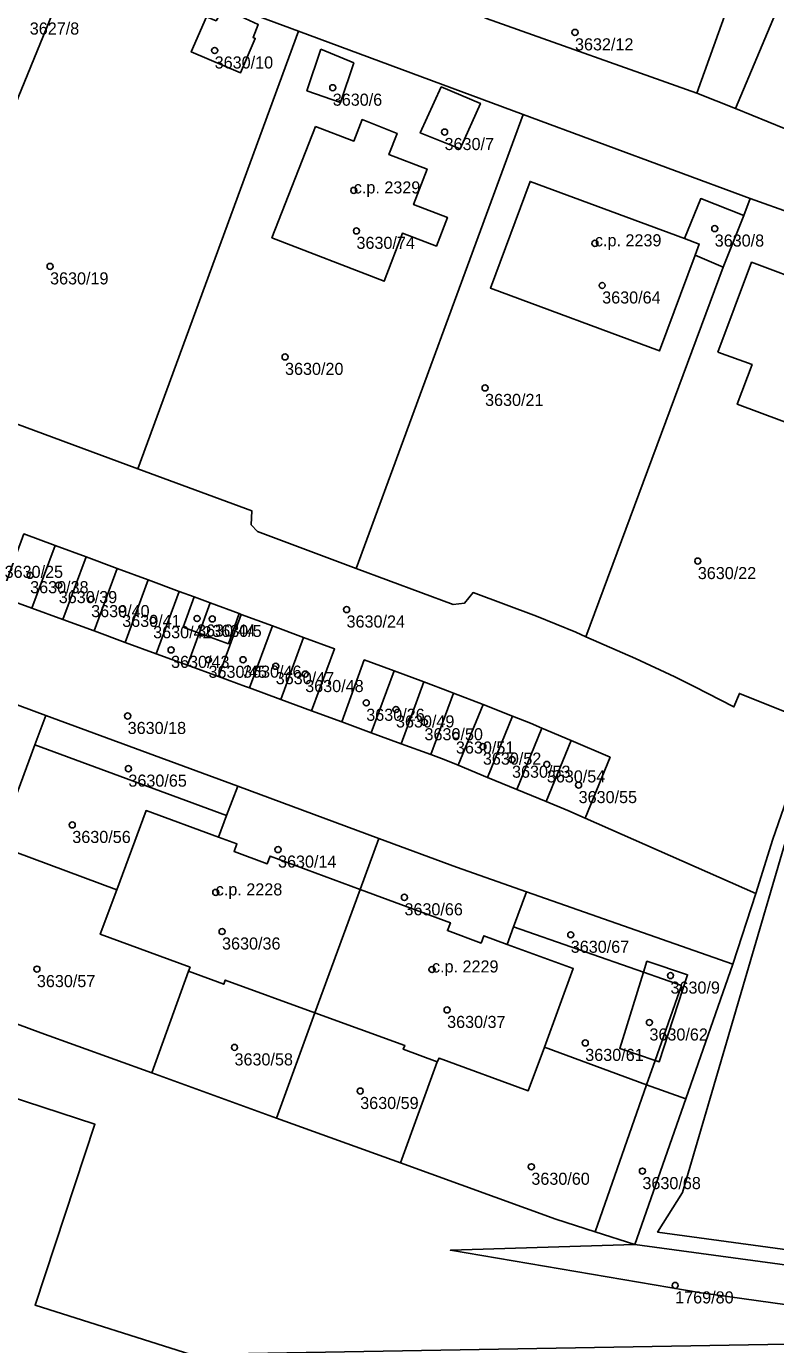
# Model space of a CAD drawing. Extents: x -878211 to -870363, y -1058464 to -1052522.
# Drawn here: x -874783.8 to -874721.8, y -1055376 to -1055266.9 of the extents above; entities that cross this region are included whole.
import ezdxf

# ---------------------------------------------------------------- set-up
doc = ezdxf.new("R2010")
doc.units = 0
for name, color, linetype in [('Vrstva 50', 7, 'Continuous'), ('Vrstva 51', 7, 'Continuous'), ('Vrstva 52', 7, 'Continuous')]:
    doc.layers.add(name, color=color, linetype=linetype)

msp = doc.modelspace()

# ---------------------------------------------------------------- linework, layer by layer
at = {"layer": 'Vrstva 50'}
for centre in [(-874738.37, -1055267.36994), (-874768.18, -1055268.86994), (-874758.41, -1055271.94994), (-874749.16, -1055275.61994), (-874756.67, -1055280.44994), (-874756.45, -1055283.79994), (-874726.81, -1055283.60994), (-874736.72, -1055284.82994), (-874781.8, -1055286.73994), (-874736.12, -1055288.31994), (-874762.36, -1055294.22994), (-874745.81, -1055296.79994), (-874728.21, -1055311.12994), (-874783.45, -1055312.29994), (-874781.08, -1055313.11994), (-874778.4, -1055314.27994), (-874775.83, -1055315.08994), (-874773.27, -1055316.02994), (-874769.64, -1055315.87994), (-874768.38, -1055315.91994), (-874757.27, -1055315.13994), (-874771.79, -1055318.47994), (-874768.69, -1055319.29994), (-874765.83, -1055319.28994), (-874763.13, -1055319.82994), (-874760.69, -1055320.47994), (-874755.64, -1055322.85994), (-874753.18, -1055323.40994), (-874775.38, -1055323.94994), (-874750.82, -1055324.46994), (-874748.22, -1055325.56994), (-874745.99, -1055326.48994), (-874743.58, -1055327.56994), (-874740.7, -1055327.95994), (-874775.32, -1055328.30994), (-874738.07, -1055329.66994), (-874779.96, -1055332.96994), (-874762.94, -1055335.00994), (-874768.09, -1055338.54994), (-874752.48, -1055338.95994), (-874767.57, -1055341.78994), (-874738.72, -1055342.05994), (-874782.89, -1055344.89994), (-874750.2, -1055344.92994), (-874730.47, -1055345.43994), (-874748.95, -1055348.27994), (-874732.21, -1055349.31994), (-874766.54, -1055351.37994), (-874737.52, -1055351.00994), (-874756.14, -1055354.98994), (-874741.98, -1055361.25994), (-874732.79, -1055361.61994), (-874730.08, -1055371.07994)]:
    msp.add_circle(centre, 0.25, dxfattribs=at)
at = {"layer": 'Vrstva 51'}
for points in [[(-874835.52, -1055241.09), (-874834.44, -1055241.38), (-874798.77, -1055251.16), (-874779.44, -1055260.52), (-874761.24, -1055267.27), (-874742.67, -1055274.16), (-874723.87, -1055281.13), (-874706.08, -1055287.47), (-874704.81, -1055281.95), (-874725.08, -1055273.66), (-874728.3, -1055272.4), (-874745.69, -1055266.21), (-874749.3, -1055264.48), (-874757.14, -1055261.74), (-874777.08, -1055254.22), (-874797.25, -1055247.53), (-874807.14, -1055243.74), (-874807.42, -1055244.48), (-874831.94, -1055236.51), (-874836.79, -1055234.93), (-874837.81, -1055237.29), (-874838.89, -1055239.93), (-874836.99, -1055240.61)], [(-874748.88, -1055244.72), (-874761.74, -1055239.82), (-874767.85, -1055256.26), (-874749.3, -1055264.48), (-874745.69, -1055266.21), (-874728.3, -1055272.4), (-874722.04, -1055254.94), (-874732.53, -1055250.94), (-874736.12, -1055259.7), (-874747.56, -1055255.02), (-874750.75, -1055256.35), (-874753.56, -1055249.62), (-874750.37, -1055248.23)], [(-874803.25, -1055267.2), (-874784.44, -1055272.77), (-874779.44, -1055260.52), (-874798.77, -1055251.16), (-874801, -1055259.25)], [(-874725.08, -1055273.66), (-874704.81, -1055281.95), (-874703.54, -1055282.47), (-874697.17, -1055267.28), (-874718.48, -1055257.92)], [(-874793.11, -1055296.61), (-874774.54, -1055303.48), (-874761.24, -1055267.27), (-874779.44, -1055260.52), (-874784.44, -1055272.77)], [(-874768.85, -1055266.09), (-874770.12, -1055268.99), (-874766.05, -1055270.73), (-874764.82, -1055267.87), (-874765, -1055267.8), (-874764.57, -1055266.72), (-874767.46, -1055265.4), (-874768.06, -1055266.41)], [(-874768.85, -1055266.09), (-874768.06, -1055266.41), (-874767.46, -1055265.4), (-874764.57, -1055266.72), (-874765, -1055267.8), (-874764.82, -1055267.87), (-874766.05, -1055270.73), (-874770.12, -1055268.99)], [(-874774.54, -1055303.48), (-874765.11, -1055306.96), (-874765.16, -1055308.13), (-874764.65, -1055308.68), (-874756.48, -1055311.73), (-874742.67, -1055274.16), (-874761.24, -1055267.27)], [(-874759.39, -1055268.76), (-874756.67, -1055269.9), (-874757.78, -1055273.17), (-874760.55, -1055272.2)], [(-874759.39, -1055268.76), (-874760.55, -1055272.2), (-874757.78, -1055273.17), (-874756.67, -1055269.9)], [(-874747.86, -1055277.01), (-874751.17, -1055275.69), (-874749.44, -1055271.89), (-874746.2, -1055273.25)], [(-874747.86, -1055277.01), (-874746.2, -1055273.25), (-874749.44, -1055271.89), (-874751.17, -1055275.69)], [(-874728.43, -1055285.8), (-874731.39, -1055293.74), (-874745.37, -1055288.53), (-874742.09, -1055279.7), (-874729.3, -1055284.44), (-874727.96, -1055281.13), (-874724.4, -1055282.53), (-874723.87, -1055281.13), (-874742.67, -1055274.16), (-874756.48, -1055311.73), (-874748.46, -1055314.73), (-874747.51, -1055314.6), (-874746.8, -1055313.74), (-874741.56, -1055315.7), (-874738.3, -1055317.02), (-874737.47, -1055317.39), (-874726.11, -1055286.79)], [(-874759.84, -1055275.15), (-874763.44, -1055284.37), (-874754.16, -1055287.97), (-874752.65, -1055283.99), (-874749.84, -1055285.05), (-874748.93, -1055282.68), (-874751.72, -1055281.62), (-874750.61, -1055278.69), (-874753.76, -1055277.49), (-874753.09, -1055275.73), (-874755.99, -1055274.58), (-874756.66, -1055276.36)], [(-874759.84, -1055275.15), (-874756.66, -1055276.36), (-874755.99, -1055274.58), (-874753.09, -1055275.73), (-874753.76, -1055277.49), (-874750.61, -1055278.69), (-874751.72, -1055281.62), (-874748.93, -1055282.68), (-874749.84, -1055285.05), (-874752.65, -1055283.99), (-874754.16, -1055287.97), (-874763.44, -1055284.37)], [(-874728.43, -1055285.8), (-874728.09, -1055284.89), (-874729.3, -1055284.44), (-874742.09, -1055279.7), (-874745.37, -1055288.53), (-874731.39, -1055293.74)], [(-874724.77, -1055322.08), (-874718.63, -1055324.55), (-874706.08, -1055287.47), (-874723.87, -1055281.13), (-874724.4, -1055282.53), (-874726.11, -1055286.79), (-874737.47, -1055317.39), (-874733.37, -1055319.18), (-874730.12, -1055320.72), (-874728.52, -1055321.5), (-874725.22, -1055323.2)], [(-874729.3, -1055284.44), (-874728.09, -1055284.89), (-874728.43, -1055285.8), (-874726.11, -1055286.79), (-874724.4, -1055282.53), (-874727.96, -1055281.13)], [(-874726.54, -1055293.83), (-874723.76, -1055286.39), (-874713.77, -1055290.13), (-874717.78, -1055300.82), (-874724.95, -1055298.15), (-874723.72, -1055294.87)], [(-874726.54, -1055293.83), (-874723.72, -1055294.87), (-874724.95, -1055298.15), (-874717.78, -1055300.82), (-874713.77, -1055290.13), (-874723.76, -1055286.39)], [(-874783.3, -1055315.03), (-874781.39, -1055309.83), (-874783.96, -1055308.88), (-874785.87, -1055314.08)], [(-874780.73, -1055315.97), (-874778.82, -1055310.79), (-874781.39, -1055309.83), (-874783.3, -1055315.03)], [(-874778.15, -1055316.91), (-874776.25, -1055311.74), (-874778.82, -1055310.79), (-874780.73, -1055315.97)], [(-874775.58, -1055317.86), (-874773.68, -1055312.69), (-874776.25, -1055311.74), (-874778.15, -1055316.91)], [(-874773.01, -1055318.8), (-874771.11, -1055313.64), (-874773.68, -1055312.69), (-874775.58, -1055317.86)], [(-874770.79, -1055316.6), (-874769.89, -1055314.09), (-874771.11, -1055313.64), (-874773.01, -1055318.8), (-874770.44, -1055319.75), (-874769.46, -1055317.09)], [(-874768.55, -1055314.59), (-874769.89, -1055314.09), (-874770.79, -1055316.6), (-874769.46, -1055317.09)], [(-874769.46, -1055317.09), (-874767.04, -1055317.97), (-874766.15, -1055315.48), (-874768.55, -1055314.59)], [(-874767.87, -1055320.69), (-874765.98, -1055315.54), (-874766.15, -1055315.48), (-874767.04, -1055317.97), (-874769.46, -1055317.09), (-874770.44, -1055319.75)], [(-874765.29, -1055321.63), (-874763.41, -1055316.49), (-874765.98, -1055315.54), (-874767.87, -1055320.69), (-874765.63, -1055321.51)], [(-874762.72, -1055322.58), (-874760.84, -1055317.45), (-874763.41, -1055316.49), (-874765.29, -1055321.63)], [(-874762.72, -1055322.58), (-874760.16, -1055323.52), (-874758.26, -1055318.4), (-874760.84, -1055317.45)], [(-874755.22, -1055325.34), (-874753.34, -1055320.22), (-874755.8, -1055319.31), (-874757.67, -1055324.44)], [(-874793.75, -1055325.42), (-874787.91, -1055327.74), (-874791.23, -1055335.94), (-874797.01, -1055333.65), (-874800.92, -1055343.52), (-874790.75, -1055347.15), (-874786.14, -1055334.68), (-874783.05, -1055326.33), (-874782.15, -1055323.9), (-874791.74, -1055320.35)], [(-874752.76, -1055326.25), (-874750.88, -1055321.13), (-874753.34, -1055320.22), (-874755.22, -1055325.34)], [(-874750.3, -1055327.15), (-874748.42, -1055322.05), (-874748.69, -1055321.94), (-874750.88, -1055321.13), (-874752.76, -1055326.25)], [(-874748.04, -1055328.03), (-874745.97, -1055323), (-874748.42, -1055322.05), (-874750.3, -1055327.15), (-874749.19, -1055327.56)], [(-874745.62, -1055329.03), (-874743.53, -1055323.96), (-874745.97, -1055323), (-874748.04, -1055328.03)], [(-874766.27, -1055329.77), (-874782.15, -1055323.9), (-874783.05, -1055326.33), (-874767.2, -1055332.19)], [(-874741.1, -1055324.95), (-874742.04, -1055324.54), (-874743.53, -1055323.96), (-874745.62, -1055329.03), (-874743.19, -1055330.03)], [(-874738.69, -1055325.98), (-874741.1, -1055324.95), (-874743.19, -1055330.03), (-874740.76, -1055331.03)], [(-874783.05, -1055326.33), (-874786.14, -1055334.68), (-874776.28, -1055338.33), (-874773.85, -1055331.78), (-874767.86, -1055333.98), (-874767.2, -1055332.19)], [(-874740.76, -1055331.03), (-874738.96, -1055331.77), (-874737.53, -1055332.4), (-874735.47, -1055327.36), (-874738.69, -1055325.98)], [(-874756.14, -1055338.31), (-874754.59, -1055334.09), (-874766.27, -1055329.77), (-874767.2, -1055332.19), (-874767.86, -1055333.98), (-874766.34, -1055334.54), (-874766.57, -1055335.16), (-874763.83, -1055336.18), (-874763.59, -1055335.55)], [(-874759.9, -1055348.51), (-874756.14, -1055338.31), (-874763.59, -1055335.55), (-874763.83, -1055336.18), (-874766.57, -1055335.16), (-874766.34, -1055334.54), (-874767.86, -1055333.98), (-874773.85, -1055331.78), (-874776.28, -1055338.33), (-874777.65, -1055342.02), (-874770.21, -1055344.75), (-874770.34, -1055345.08), (-874767.43, -1055346.15), (-874767.31, -1055345.81)], [(-874743.45, -1055341.41), (-874742.38, -1055338.49), (-874748.18, -1055336.46), (-874754.59, -1055334.09), (-874756.14, -1055338.31), (-874748.67, -1055341.06), (-874748.92, -1055341.71), (-874746.14, -1055342.74), (-874745.92, -1055342.14), (-874743.98, -1055342.85)], [(-874688.89, -1055372.74), (-874679.45, -1055373.08), (-874678.16, -1055373.36), (-874676.41, -1055374.1), (-874675.33, -1055376.98), (-874672.74, -1055366), (-874670.6, -1055360.88), (-874670.01, -1055359.35), (-874677.82, -1055352.57), (-874688.32, -1055346.05), (-874704.27, -1055339.03), (-874720.65, -1055333.29), (-874729.47, -1055363.39), (-874731.53, -1055366.67), (-874692.8, -1055371.94)], [(-874773.39, -1055353.49), (-874770.34, -1055345.08), (-874770.21, -1055344.75), (-874777.65, -1055342.02), (-874776.28, -1055338.33), (-874786.14, -1055334.68), (-874790.75, -1055347.15), (-874782.55, -1055350.17)], [(-874749.77, -1055352.56), (-874749.62, -1055352.26), (-874742.23, -1055354.97), (-874740.9, -1055351.36), (-874738.51, -1055344.84), (-874743.98, -1055342.85), (-874745.92, -1055342.14), (-874746.14, -1055342.74), (-874748.92, -1055341.71), (-874748.67, -1055341.06), (-874756.14, -1055338.31), (-874759.9, -1055348.51), (-874752.46, -1055351.22), (-874752.58, -1055351.53)], [(-874732.44, -1055354.47), (-874729.2, -1055355.64), (-874725.3, -1055344.48), (-874742.38, -1055338.49), (-874743.45, -1055341.41), (-874732.7, -1055345.16), (-874732.42, -1055344.25), (-874729.05, -1055345.36), (-874731.4, -1055352.57), (-874731.74, -1055352.46)], [(-874743.45, -1055341.41), (-874743.98, -1055342.85), (-874738.51, -1055344.84), (-874740.9, -1055351.36), (-874732.44, -1055354.47), (-874731.74, -1055352.46), (-874734.67, -1055351.47), (-874732.7, -1055345.16)], [(-874763.06, -1055357.23), (-874759.9, -1055348.51), (-874767.31, -1055345.81), (-874767.43, -1055346.15), (-874770.34, -1055345.08), (-874773.39, -1055353.49)], [(-874731.74, -1055352.46), (-874729.57, -1055346.25), (-874732.7, -1055345.16), (-874734.67, -1055351.47)], [(-874732.42, -1055344.25), (-874732.7, -1055345.16), (-874729.57, -1055346.25), (-874731.74, -1055352.46), (-874731.4, -1055352.57), (-874729.05, -1055345.36)], [(-874763.06, -1055357.23), (-874752.81, -1055360.94), (-874749.77, -1055352.56), (-874752.58, -1055351.53), (-874752.46, -1055351.22), (-874759.9, -1055348.51)], [(-874736.69, -1055366.65), (-874732.44, -1055354.47), (-874740.9, -1055351.36), (-874742.23, -1055354.97), (-874749.62, -1055352.26), (-874749.77, -1055352.56), (-874752.81, -1055360.94), (-874739.95, -1055365.6)], [(-874733.41, -1055367.7), (-874729.2, -1055355.64), (-874732.44, -1055354.47), (-874736.69, -1055366.65)], [(-874709.16, -1055374.3), (-874708.44, -1055372.39), (-874700.41, -1055373.35), (-874689.3, -1055373.67), (-874733.41, -1055367.7), (-874748.67, -1055368.17), (-874727.94, -1055371.7)]]:
    msp.add_lwpolyline(points, close=True, dxfattribs=at)
for points in [[(-874718.37, -1055244.53), (-874722.04, -1055254.94), (-874728.3, -1055272.4), (-874725.08, -1055273.66), (-874718.48, -1055257.92)], [(-874718.63, -1055324.55), (-874724.77, -1055322.08), (-874725.22, -1055323.2), (-874728.52, -1055321.5), (-874730.12, -1055320.72), (-874733.37, -1055319.18), (-874737.47, -1055317.39), (-874738.3, -1055317.02), (-874741.56, -1055315.7), (-874746.8, -1055313.74), (-874747.51, -1055314.6), (-874748.46, -1055314.73), (-874756.48, -1055311.73), (-874764.65, -1055308.68), (-874765.16, -1055308.13), (-874765.11, -1055306.96), (-874774.54, -1055303.48), (-874793.11, -1055296.61)], [(-874783.96, -1055308.88), (-874781.39, -1055309.83), (-874778.82, -1055310.79), (-874776.25, -1055311.74), (-874773.68, -1055312.69), (-874771.11, -1055313.64), (-874769.89, -1055314.09), (-874768.55, -1055314.59), (-874766.15, -1055315.48), (-874765.98, -1055315.54), (-874763.41, -1055316.49), (-874760.84, -1055317.45), (-874758.26, -1055318.4), (-874760.16, -1055323.52), (-874757.67, -1055324.44), (-874755.8, -1055319.31), (-874753.34, -1055320.22), (-874750.88, -1055321.13), (-874748.69, -1055321.94), (-874748.42, -1055322.05), (-874745.97, -1055323), (-874743.53, -1055323.96), (-874742.04, -1055324.54), (-874741.1, -1055324.95), (-874738.69, -1055325.98), (-874735.47, -1055327.36), (-874737.53, -1055332.4), (-874723.4, -1055338.64), (-874721.99, -1055334.14), (-874719.06, -1055325.64)], [(-874791.74, -1055320.35), (-874782.15, -1055323.9), (-874766.27, -1055329.77), (-874754.59, -1055334.09), (-874748.18, -1055336.46), (-874742.38, -1055338.49), (-874725.3, -1055344.48), (-874723.4, -1055338.64), (-874737.53, -1055332.4), (-874738.96, -1055331.77), (-874740.76, -1055331.03), (-874743.19, -1055330.03), (-874745.62, -1055329.03), (-874748.04, -1055328.03), (-874749.19, -1055327.56), (-874750.3, -1055327.15), (-874752.76, -1055326.25), (-874755.22, -1055325.34), (-874757.67, -1055324.44), (-874760.16, -1055323.52), (-874762.72, -1055322.58), (-874765.29, -1055321.63), (-874765.63, -1055321.51), (-874767.87, -1055320.69), (-874770.44, -1055319.75), (-874773.01, -1055318.8), (-874775.58, -1055317.86), (-874778.15, -1055316.91), (-874780.73, -1055315.97), (-874783.3, -1055315.03), (-874785.87, -1055314.08)], [(-874709.16, -1055374.3), (-874727.94, -1055371.7), (-874748.67, -1055368.17), (-874733.41, -1055367.7), (-874736.69, -1055366.65), (-874739.95, -1055365.6), (-874752.81, -1055360.94), (-874763.06, -1055357.23), (-874773.39, -1055353.49), (-874782.55, -1055350.17), (-874790.75, -1055347.15), (-874800.92, -1055343.52), (-874806.57, -1055341.5), (-874812.31, -1055339.45), (-874822.11, -1055335.95), (-874825.87, -1055334.6), (-874827.08, -1055334.17), (-874843.74, -1055328.02), (-874862.39, -1055321.15), (-874867.83, -1055319.14)], [(-874719.06, -1055325.64), (-874721.99, -1055334.14), (-874723.4, -1055338.64), (-874725.3, -1055344.48), (-874729.2, -1055355.64), (-874733.41, -1055367.7), (-874689.3, -1055373.67)], [(-874692.8, -1055371.94), (-874731.53, -1055366.67), (-874729.47, -1055363.39), (-874720.65, -1055333.29)], [(-874819.46, -1055344.22), (-874778.09, -1055357.74), (-874783.04, -1055372.71), (-874770.15, -1055376.81), (-874709.71, -1055375.75)], [(-874709.71, -1055375.75), (-874770.15, -1055376.81), (-874783.04, -1055372.71), (-874778.09, -1055357.74), (-874819.46, -1055344.22)]]:
    msp.add_lwpolyline(points, dxfattribs=at)
at = {"layer": 'Vrstva 52'}
for points in [[(-874759.84, -1055275.15), (-874763.44, -1055284.37), (-874754.16, -1055287.97), (-874752.65, -1055283.99), (-874749.84, -1055285.05), (-874748.93, -1055282.68), (-874751.72, -1055281.62), (-874750.61, -1055278.69), (-874753.76, -1055277.49), (-874753.09, -1055275.73), (-874755.99, -1055274.58), (-874756.66, -1055276.36)], [(-874742.09, -1055279.7), (-874745.37, -1055288.53), (-874731.39, -1055293.74), (-874728.43, -1055285.8), (-874728.09, -1055284.89), (-874729.3, -1055284.44)], [(-874726.54, -1055293.83), (-874723.72, -1055294.87), (-874724.95, -1055298.15), (-874717.78, -1055300.82), (-874713.77, -1055290.13), (-874723.76, -1055286.39)], [(-874776.28, -1055338.33), (-874777.65, -1055342.02), (-874770.21, -1055344.75), (-874770.34, -1055345.08), (-874767.43, -1055346.15), (-874767.31, -1055345.81), (-874759.9, -1055348.51), (-874756.14, -1055338.31), (-874763.59, -1055335.55), (-874763.83, -1055336.18), (-874766.57, -1055335.16), (-874766.34, -1055334.54), (-874767.86, -1055333.98), (-874773.85, -1055331.78)], [(-874748.67, -1055341.06), (-874756.14, -1055338.31), (-874759.9, -1055348.51), (-874752.46, -1055351.22), (-874752.58, -1055351.53), (-874749.77, -1055352.56), (-874749.62, -1055352.26), (-874742.23, -1055354.97), (-874740.9, -1055351.36), (-874738.51, -1055344.84), (-874743.98, -1055342.85), (-874745.92, -1055342.14), (-874746.14, -1055342.74), (-874748.92, -1055341.71)]]:
    msp.add_lwpolyline(points, close=True, dxfattribs=at)

# ---------------------------------------------------------------- texts
at = {"layer": 'Vrstva 50'}
for s, p in [('3627/8', (-874783.48, -1055267.549)), ('3632/12', (-874738.37, -1055268.859)), ('3630/10', (-874768.18, -1055270.359)), ('3630/6', (-874758.41, -1055273.439)), ('3630/7', (-874749.16, -1055277.109)), ('c.p. 2329', (-874756.67, -1055280.7)), ('c.p. 2239', (-874736.72, -1055285.08)), ('3630/8', (-874726.81, -1055285.099)), ('3630/74', (-874756.45, -1055285.289)), ('3630/19', (-874781.8, -1055288.229)), ('3630/64', (-874736.12, -1055289.809)), ('3630/20', (-874762.36, -1055295.719)), ('3630/21', (-874745.81, -1055298.289)), ('3630/25', (-874785.56, -1055312.519)), ('3630/22', (-874728.21, -1055312.619)), ('3630/38', (-874783.45, -1055313.789)), ('3630/39', (-874781.08, -1055314.609)), ('3630/40', (-874778.4, -1055315.769)), ('3630/41', (-874775.83, -1055316.579)), ('3630/24', (-874757.27, -1055316.629)), ('3630/42', (-874773.27, -1055317.519)), ('3630/44', (-874769.64, -1055317.369)), ('3630/5', (-874768.38, -1055317.409)), ('3630/43', (-874771.79, -1055319.969)), ('3630/45', (-874768.69, -1055320.789)), ('3630/46', (-874765.83, -1055320.779)), ('3630/47', (-874763.13, -1055321.319)), ('3630/48', (-874760.69, -1055321.969)), ('3630/26', (-874755.64, -1055324.349)), ('3630/18', (-874775.38, -1055325.439)), ('3630/49', (-874753.18, -1055324.899)), ('3630/50', (-874750.82, -1055325.959)), ('3630/51', (-874748.22, -1055327.059)), ('3630/52', (-874745.99, -1055327.979)), ('3630/65', (-874775.32, -1055329.799)), ('3630/53', (-874743.58, -1055329.059)), ('3630/54', (-874740.7, -1055329.449)), ('3630/55', (-874738.07, -1055331.159)), ('3630/56', (-874779.96, -1055334.459)), ('3630/14', (-874762.94, -1055336.499)), ('c.p. 2228', (-874768.09, -1055338.8)), ('3630/66', (-874752.48, -1055340.449)), ('3630/36', (-874767.57, -1055343.279)), ('3630/67', (-874738.72, -1055343.549)), ('c.p. 2229', (-874750.2, -1055345.179)), ('3630/57', (-874782.89, -1055346.389)), ('3630/9', (-874730.47, -1055346.929)), ('3630/37', (-874748.95, -1055349.769)), ('3630/62', (-874732.21, -1055350.809)), ('3630/58', (-874766.54, -1055352.869)), ('3630/61', (-874737.52, -1055352.499)), ('3630/59', (-874756.14, -1055356.479)), ('3630/60', (-874741.98, -1055362.749)), ('3630/68', (-874732.79, -1055363.109)), ('1769/80', (-874730.08, -1055372.569))]:
    msp.add_text(s, height=0.999996, dxfattribs=at).set_placement(p)

doc.saveas('drawing.dxf')
